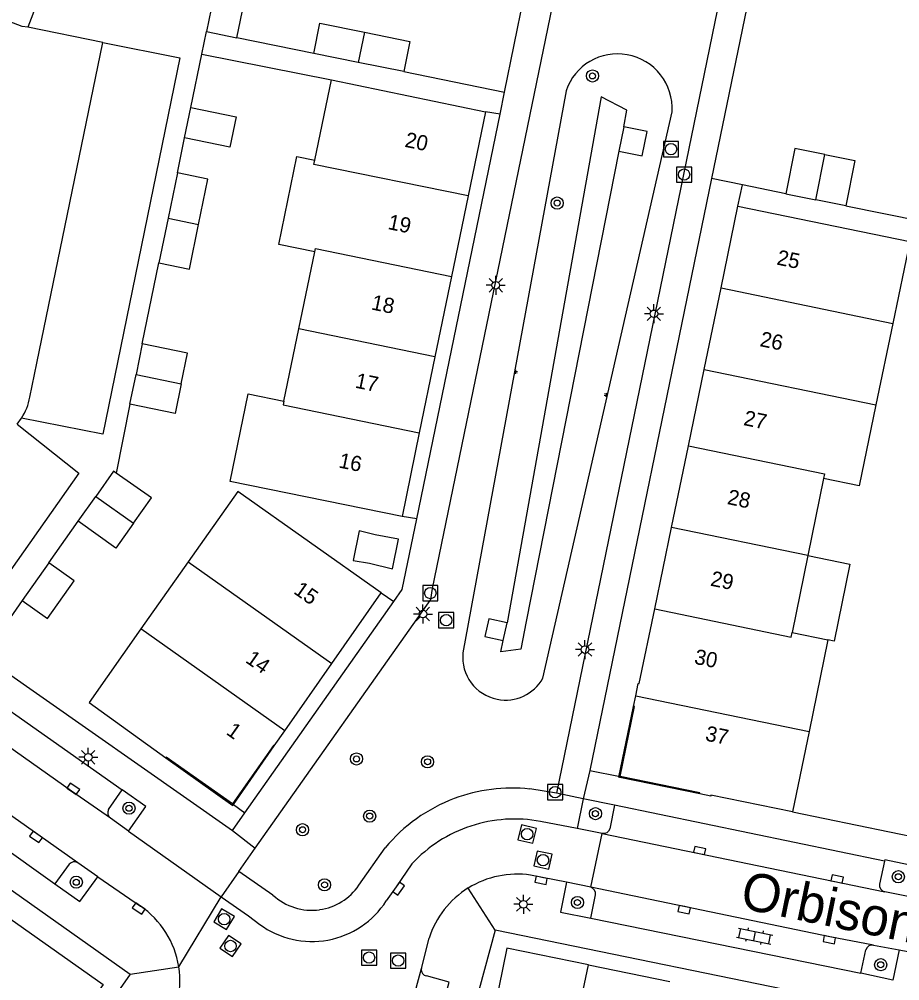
# Model space of a CAD drawing. Extents: x 132999 to 136000, y 398499 to 400501.
# Drawn here: x 134716.2 to 134774.1, y 398898.3 to 398961.6 of the extents above; entities that cross this region are included whole.
import ezdxf

# ---------------------------------------------------------------- set-up
doc = ezdxf.new("R2010")
doc.units = 0
for name, color, linetype in [('gg-afsc-erfafscheiding', 7, 'Continuous'), ('gg-afsc-muur', 7, 'Continuous'), ('gg-anno-huisnummerreeks BGT', 7, 'Continuous'), ('gg-anno-openbare ruimte label', 7, 'Continuous'), ('gg-bbg-bijgebouw', 7, 'Continuous'), ('gg-bbg-hoofdgebouw', 7, 'Continuous'), ('gg-bbg-lage trafo', 7, 'Continuous'), ('gg-bbg-luifel en loopbrug', 7, 'Continuous'), ('gg-bbg-onder overbouw', 7, 'Continuous'), ('gg-bbg-pand overbouw', 7, 'Continuous'), ('gg-bbg-tussenscheiding', 7, 'Continuous'), ('gg-knt-BGT kruinlijn', 7, 'Continuous'), ('gg-knt-bovenkant onderkant talud', 7, 'Continuous'), ('gg-knt-verharding', 7, 'Continuous'), ('gg-knt-verharding nz', 7, 'Continuous'), ('gg-kwrk-uitstroombak niveau min 01', 7, 'Continuous'), ('gt-grn-weggrens', 7, 'Continuous'), ('gt-symb-boom', 7, 'Continuous'), ('gt-symb-klinker verharding', 7, 'Continuous'), ('gt-symb-kolk', 7, 'Continuous'), ('gt-symb-lichtmast', 7, 'Continuous'), ('gt-symb-rioolschacht', 7, 'Continuous'), ('gt-symb-talud symbool', 7, 'Continuous')]:
    doc.layers.add(name, color=color, linetype=linetype)

# ---------------------------------------------------------------- blocks, each defined once
blk = doc.blocks.new('gt0-KOLK')
at = {"layer": 'gt-symb-kolk'}
blk.add_lwpolyline([(0, 0), (0.375, 0), (0.375, 0.4), (-0.375, 0.4), (-0.375, 0), (0, 0)], dxfattribs=at)
blk = doc.blocks.new('gt0-BOOM')
at = {"layer": 'gt-symb-boom'}
for radius in [0.4, 0.2]:
    blk.add_circle((0, 0), radius, dxfattribs=at)
blk = doc.blocks.new('gt0-RS')
at = {"layer": 'gt-symb-rioolschacht'}
blk.add_lwpolyline([(-0.5, -0.5), (0.5, -0.5), (0.5, 0.5), (-0.5, 0.5)], close=True, dxfattribs=at)
blk.add_circle((0, 0), 0.375, dxfattribs=at)
blk = doc.blocks.new('gt0-TALUD_1')
at = {"layer": 'gt-symb-talud symbool'}
for p, q in [((-1, -1), (-1, 0)), ((-0.5, -2), (-0.5, 0)), ((0, -1), (0, 0)), ((0.5, -2), (0.5, 0)), ((1, -1), (1, 0))]:
    blk.add_line(p, q, dxfattribs=at)
blk = doc.blocks.new('gt0-LMAST')
at = {"layer": 'gt-symb-lichtmast'}
for p, q in [((-0.182, 0.173), (-0.447, 0.438)), ((-0.005, 0.246), (-0.005, 0.621)), ((0.172, 0.173), (0.437, 0.438)), ((-0.255, -0.004), (-0.63, -0.004)), ((-0.182, -0.181), (-0.447, -0.446)), ((-0.005, -0.254), (-0.005, -0.629)), ((0.437, -0.446), (0.172, -0.181)), ((0.245, -0.004), (0.62, -0.004))]:
    blk.add_line(p, q, dxfattribs=at)
blk.add_circle((-0.005, -0.004), 0.25, dxfattribs=at)
blk = doc.blocks.new('gt0-KL1')
at = {"layer": 'gt-symb-klinker verharding'}
for p, q in [((-1.15, 0.3), (1.15, 0.3)), ((-1, -0.3), (-1, 0.3)), ((-0.5, 0.3), (-0.5, 0.45)), ((0, -0.3), (0, 0.3)), ((0.5, 0.3), (0.5, 0.45)), ((1, -0.3), (1, 0.3)), ((-1.15, -0.3), (1.15, -0.3)), ((-0.5, -0.45), (-0.5, -0.3)), ((0.5, -0.45), (0.5, -0.3))]:
    blk.add_line(p, q, dxfattribs=at)

msp = doc.modelspace()

# ---------------------------------------------------------------- linework, layer by layer
at = {"layer": 'gg-afsc-erfafscheiding'}
for p, q in [((134735.566, 398959.314), (134730.503, 398960.342)), ((134727.489, 398955.748), (134728.2, 398959.258)), ((134728.2, 398959.258), (134736.721, 398957.58)), ((134741.482, 398958.114), (134748.105, 398956.767)), ((134726.614, 398951.454), (134727.077, 398953.757)), ((134766.592, 398950.09), (134763.74, 398950.679)), ((134770.539, 398949.293), (134776.202, 398948.149)), ((134724.295, 398940.207), (134725.389, 398945.536)), ((134723.481, 398936.247), (134722.581, 398931.719)), ((134718.151, 398925.808), (134720.081, 398928.545))]:
    msp.add_line(p, q, dxfattribs=at)
at = {"layer": 'gg-afsc-muur'}
for p, q in [((134763.74, 398950.679), (134761.714, 398951.095)), ((134767.037, 398909.438), (134778.299, 398907.121))]:
    msp.add_line(p, q, dxfattribs=at)
at = {"layer": 'gg-bbg-bijgebouw'}
for p, q in [((134729.013, 398963.2), (134728.511, 398960.75)), ((134728.511, 398960.75), (134730.503, 398960.342)), ((134738.486, 398958.722), (134735.566, 398959.314)), ((134741.482, 398958.114), (134738.486, 398958.722)), ((134727.077, 398953.757), (134727.489, 398955.748)), ((134767.189, 398953.07), (134766.592, 398950.09)), ((134769.162, 398952.672), (134767.189, 398953.07)), ((134726.614, 398951.454), (134725.999, 398948.483)), ((134766.592, 398950.09), (134768.566, 398949.691)), ((134770.539, 398949.293), (134768.566, 398949.691)), ((134725.999, 398948.483), (134725.389, 398945.536)), ((134724.295, 398940.207), (134723.883, 398938.2)), ((134723.481, 398936.247), (134723.883, 398938.2)), ((134720.081, 398928.545), (134721.236, 398930.178)), ((134718.151, 398925.808), (134716.397, 398923.328))]:
    msp.add_line(p, q, dxfattribs=at)
for points in [[(134730.503, 398960.342), (134731.114, 398963.319), (134729.121, 398963.724), (134729.013, 398963.2)], [(134735.566, 398959.314), (134735.974, 398961.307), (134738.896, 398960.714)], [(134738.896, 398960.714), (134741.89, 398960.106), (134741.482, 398958.114)], [(134727.489, 398955.748), (134730.466, 398955.132), (134730.054, 398953.141), (134727.077, 398953.757)], [(134769.162, 398952.672), (134771.135, 398952.273), (134770.539, 398949.293)], [(134727.997, 398948.072), (134728.611, 398951.041), (134726.614, 398951.454)], [(134725.389, 398945.536), (134727.387, 398945.123), (134727.997, 398948.072)], [(134726.859, 398937.588), (134727.272, 398939.595), (134724.295, 398940.207)], [(134726.859, 398937.588), (134726.458, 398935.635), (134723.481, 398936.247)], [(134722.581, 398931.719), (134722.411, 398931.839), (134721.236, 398930.178)], [(134723.719, 398928.423), (134724.893, 398930.084), (134722.581, 398931.719)], [(134723.719, 398928.423), (134722.563, 398926.789), (134720.081, 398928.545)], [(134716.397, 398923.328), (134718.063, 398922.15), (134719.817, 398924.63), (134718.151, 398925.808)]]:
    msp.add_lwpolyline(points, dxfattribs=at)
at = {"layer": 'gg-bbg-hoofdgebouw'}
for p, q in [((134735.632, 398952.301), (134736.721, 398957.58)), ((134736.721, 398957.58), (134746.85, 398955.469)), ((134746.85, 398955.469), (134745.711, 398949.942)), ((134745.711, 398949.942), (134744.622, 398944.654)), ((134762.339, 398943.895), (134763.447, 398949.261)), ((134763.447, 398949.261), (134774.748, 398946.934)), ((134774.748, 398946.934), (134773.633, 398941.563)), ((134734.583, 398941.206), (134735.627, 398946.26)), ((134744.622, 398944.654), (134743.532, 398939.365)), ((134761.231, 398938.529), (134762.339, 398943.895)), ((134773.633, 398941.563), (134772.519, 398936.198)), ((134733.599, 398936.442), (134734.583, 398941.206)), ((134743.532, 398939.365), (134742.503, 398934.37)), ((134760.196, 398933.512), (134761.231, 398938.529)), ((134742.503, 398934.37), (134741.368, 398928.863)), ((134759.088, 398928.146), (134760.196, 398933.512)), ((134769.073, 398931.36), (134768.04, 398926.298)), ((134757.98, 398922.779), (134759.088, 398928.146)), ((134727.314, 398925.882), (134724.201, 398921.47)), ((134768.04, 398926.298), (134767.007, 398921.235)), ((134736.764, 398919.202), (134740.002, 398923.838)), ((134767.007, 398921.235), (134769.358, 398920.752)), ((134769.358, 398920.752), (134768.122, 398914.727)), ((134733.673, 398914.775), (134736.764, 398919.202)), ((134756.577, 398916.376), (134756.727, 398917.079)), ((134732.971, 398913.771), (134733.673, 398914.775)), ((134768.122, 398914.727), (134767.037, 398909.438)), ((134753.619, 398899.385), (134758.977, 398898.292))]:
    msp.add_line(p, q, dxfattribs=at)
for points in [[(134735.627, 398946.26), (134733.271, 398946.743), (134734.458, 398952.527), (134735.632, 398952.301)], [(134741.368, 398928.863), (134730.076, 398931.164), (134731.257, 398936.932), (134733.599, 398936.442)], [(134772.519, 398936.198), (134771.413, 398930.874), (134769.073, 398931.36)], [(134740.002, 398923.838), (134730.576, 398930.505), (134727.314, 398925.882)], [(134756.727, 398917.079), (134756.899, 398917.887), (134756.967, 398917.872), (134757.98, 398922.779)], [(134724.201, 398921.47), (134720.793, 398916.64), (134725.832, 398912.984)], [(134767.037, 398909.438), (134761.675, 398910.547), (134761.661, 398910.478), (134760.933, 398910.63)], [(134714.286, 398903.336), (134721.732, 398898.082), (134718.564, 398893.616)], [(134753.619, 398899.385), (134748.26, 398900.479), (134746.432, 398891.522), (134746.608, 398891.486)]]:
    msp.add_lwpolyline(points, dxfattribs=at)
at = {"layer": 'gg-bbg-lage trafo'}
msp.add_lwpolyline([(134738.149, 398925.959), (134739.227, 398925.786), (134740.732, 398925.424), (134741.137, 398927.377), (134739.611, 398927.653), (134738.554, 398927.908), (134738.149, 398925.959)], dxfattribs=at)
at = {"layer": 'gg-bbg-luifel en loopbrug'}
msp.add_lwpolyline([(134768.04, 398926.298), (134770.811, 398925.733), (134769.777, 398920.666), (134769.358, 398920.752)], dxfattribs=at)
at = {"layer": 'gg-bbg-onder overbouw'}
for points in [[(134755.71, 398911.766), (134756.645, 398916.361), (134756.577, 398916.376)], [(134732.971, 398913.771), (134732.914, 398913.811), (134730.219, 398909.963)], [(134730.219, 398909.963), (134725.872, 398913.038), (134725.832, 398912.984)], [(134760.933, 398910.63), (134760.947, 398910.699), (134755.71, 398911.766)]]:
    msp.add_lwpolyline(points, dxfattribs=at)
at = {"layer": 'gg-bbg-pand overbouw'}
for p, q in [((134730.281, 398909.919), (134732.971, 398913.771)), ((134760.933, 398910.63), (134755.696, 398911.697))]:
    msp.add_line(p, q, dxfattribs=at)
for points in [[(134755.696, 398911.697), (134755.613, 398911.714), (134756.577, 398916.376)], [(134725.832, 398912.984), (134730.241, 398909.861), (134730.281, 398909.919)]]:
    msp.add_lwpolyline(points, dxfattribs=at)
at = {"layer": 'gg-bbg-tussenscheiding'}
for p, q in [((134738.896, 398960.714), (134738.486, 398958.722)), ((134768.566, 398949.691), (134769.162, 398952.672)), ((134725.999, 398948.483), (134727.997, 398948.072)), ((134762.339, 398943.895), (134773.633, 398941.563)), ((134743.532, 398939.365), (134734.583, 398941.206)), ((134761.231, 398938.529), (134772.519, 398936.198)), ((134723.883, 398938.2), (134726.859, 398937.588)), ((134721.236, 398930.178), (134723.719, 398928.423)), ((134768.04, 398926.298), (134759.088, 398928.146)), ((134727.314, 398925.882), (134736.764, 398919.202)), ((134733.673, 398914.775), (134724.201, 398921.47)), ((134756.727, 398917.079), (134768.122, 398914.727)), ((134751.789, 398890.429), (134753.619, 398899.385))]:
    msp.add_line(p, q, dxfattribs=at)
for points in [[(134745.711, 398949.942), (134735.574, 398952.017), (134735.632, 398952.301)], [(134735.627, 398946.26), (134735.675, 398946.493), (134744.622, 398944.654)], [(134733.599, 398936.442), (134733.552, 398936.212), (134742.503, 398934.37)], [(134760.196, 398933.512), (134769.135, 398931.666), (134769.073, 398931.36)], [(134757.98, 398922.779), (134766.945, 398920.929), (134767.007, 398921.235)]]:
    msp.add_lwpolyline(points, dxfattribs=at)
at = {"layer": 'gg-knt-BGT kruinlijn'}
for p, q in [((134752.149, 398956.856), (134745.369, 398919.887)), ((134750.63, 398918.227), (134759.115, 398955.471))]:
    msp.add_line(p, q, dxfattribs=at)
for centre, radius, start, end in [((134755.54, 398955.701), 3.582, 79.84955, 161.18981), ((134755.54, 398955.7), 3.583, 356.32999, 79.8496), ((134748.174, 398919.61), 2.819, 174.36244, 258.78441), ((134748.174, 398919.61), 2.819, 258.79875, 330.61115)]:
    msp.add_arc(centre, radius, start, end, dxfattribs=at)
at = {"layer": 'gg-knt-bovenkant onderkant talud'}
for points in [[(134755.939, 398954.486), (134756.145, 398955.58), (134754.452, 398956.462), (134748.281, 398921.871)], [(134755.614, 398952.883), (134749.538, 398921.961), (134749.181, 398920.146), (134747.869, 398919.968), (134748.024, 398920.711)]]:
    msp.add_lwpolyline(points, dxfattribs=at)
at = {"layer": 'gg-knt-verharding'}
for p, q in [((134748.105, 398956.767), (134752.427, 398978.008)), ((134766.657, 398975.16), (134761.714, 398951.095)), ((134764.659, 398974.727), (134751.529, 398910.667)), ((134728.2, 398959.258), (134728.511, 398960.75)), ((134747.812, 398955.322), (134748.105, 398956.767)), ((134747.812, 398955.322), (134746.85, 398955.469)), ((134742.342, 398928.701), (134747.812, 398955.322)), ((134761.714, 398951.095), (134753.716, 398912.158)), ((134742.342, 398928.701), (134741.368, 398928.863)), ((134740.002, 398923.838), (134740.834, 398923.27)), ((134716.397, 398923.328), (134713.849, 398919.69)), ((134731.036, 398909.385), (134740.834, 398923.27)), ((134713.849, 398919.69), (134730.217, 398908.224)), ((134704.18, 398914.891), (134718.556, 398904.708)), ((134753.716, 398912.158), (134755.71, 398911.766)), ((134722.074, 398909.591), (134722.97, 398910.882)), ((134751.529, 398910.667), (134749.759, 398910.943)), ((134707.155, 398910.329), (134723.496, 398898.766)), ((134753.278, 398910.305), (134752.881, 398908.34)), ((134755.334, 398909.879), (134753.278, 398910.305)), ((134773.093, 398906.204), (134755.334, 398909.879)), ((134730.217, 398908.224), (134731.036, 398909.385)), ((134723.387, 398908.171), (134722.202, 398909.016)), ((134752.881, 398908.34), (134750.478, 398908.809)), ((134723.387, 398908.171), (134729.479, 398903.86)), ((134754.515, 398908.022), (134752.881, 398908.34)), ((134730.649, 398905.519), (134731.725, 398907.045)), ((134738.532, 398904.61), (134740.263, 398907.08)), ((134721.363, 398905.157), (134720.058, 398906.085)), ((134719.496, 398905.99), (134718.556, 398904.708)), ((134732.885, 398903.969), (134730.649, 398905.519)), ((134721.363, 398905.157), (134724.17, 398903.248)), ((134752.182, 398904.822), (134749.822, 398905.276)), ((134753.773, 398904.483), (134752.182, 398904.822)), ((134753.782, 398902.452), (134754.087, 398903.978)), ((134774.648, 398903.869), (134773.096, 398904.176)), ((134753.782, 398902.452), (134771.524, 398898.823)), ((134785.971, 398893.782), (134747.482, 398901.664)), ((134742.646, 398899.136), (134743.142, 398901.142)), ((134772.349, 398900.679), (134774.053, 398900.377)), ((134771.524, 398898.823), (134771.862, 398900.372)), ((134774.053, 398900.377), (134776.656, 398899.836)), ((134723.496, 398898.766), (134699.564, 398864.86))]:
    msp.add_line(p, q, dxfattribs=at)
for points in [[(134731.725, 398907.045), (134743.253, 398923.393), (134743.37, 398924.116), (134754.239, 398976.917)], [(134740.834, 398923.27), (134741.386, 398924.051), (134742.342, 398928.701)], [(134707.68, 398919.725), (134708.606, 398921.004), (134722.97, 398910.882)], [(134723.387, 398908.171), (134724.522, 398909.797), (134722.97, 398910.882)], [(134755.334, 398909.879), (134755.028, 398908.315), (134754.946, 398908.169), (134754.82, 398908.069), (134754.673, 398908.017), (134754.515, 398908.022)], [(134773.093, 398906.204), (134772.754, 398904.681), (134772.765, 398904.508), (134772.837, 398904.354), (134772.949, 398904.244), (134773.096, 398904.176)], [(134774.648, 398903.869), (134775.081, 398905.874), (134773.112, 398906.276), (134773.093, 398906.204)], [(134742.012, 398906.011), (134740.985, 398904.505), (134740.331, 398903.584)], [(134718.556, 398904.708), (134720.188, 398903.542), (134721.363, 398905.157)], [(134752.182, 398904.822), (134751.794, 398902.848), (134753.782, 398902.452)], [(134729.479, 398903.86), (134731.268, 398902.594), (134732.014, 398902.041)], [(134747.482, 398901.664), (134742.707, 398884.044), (134743.537, 398883.825)], [(134774.053, 398900.377), (134773.622, 398898.372), (134771.524, 398898.823)], [(134738.072, 398880.713), (134739.606, 398880.302), (134744.461, 398898.249), (134742.975, 398898.652)]]:
    msp.add_lwpolyline(points, dxfattribs=at)
for centre, radius, start, end in [((134748.613, 398900.165), 10.838, 83.92934, 110.59648), ((134748.617, 398900.151), 10.853, 110.58807, 140.32465), ((134722.456, 398909.374), 0.439, 150.41654, 234.68328), ((134748.773, 398899.754), 9.214, 79.33422, 108.22429), ((134748.78, 398899.751), 9.22, 108.26444, 137.23438), ((134719.83, 398905.725), 0.427, 57.67591, 141.51315), ((134748.926, 398899.261), 6.081, 81.52457, 121.75612), ((134735.434, 398906.722), 3.75, 277.91382, 325.72119), ((134748.924, 398899.262), 6.08, 121.74427, 161.98436), ((134753.642, 398904.051), 0.451, 350.66676, 73.07846), ((134735.431, 398906.72), 3.749, 227.22298, 277.96043), ((134735.45, 398906.708), 5.795, 280.41007, 327.3829), ((134720.786, 398898.314), 5.983, 9.04289, 55.55912), ((134735.449, 398906.705), 5.792, 233.6254, 280.4227), ((134772.275, 398900.257), 0.428, 80.00299, 164.45086), ((134720.786, 398898.314), 5.984, 322.53452, 9.04004), ((134743.027, 398899.041), 0.392, 165.95812, 262.45385)]:
    msp.add_arc(centre, radius, start, end, dxfattribs=at)
at = {"layer": 'gg-knt-verharding nz'}
for p, q in [((134721.693, 398960.022), (134716.766, 398961.028)), ((134716.06, 398934.925), (134716.355, 398935.326)), ((134754.515, 398908.022), (134773.096, 398904.176)), ((134740.372, 398890.774), (134742.646, 398899.136))]:
    msp.add_line(p, q, dxfattribs=at)
for points in [[(134690.686, 398971.005), (134692.585, 398975.91), (134718.616, 398965.868), (134716.766, 398961.028)], [(134716.766, 398961.028), (134716.393, 398961.09), (134690.686, 398971.005)], [(134721.693, 398960.022), (134726.755, 398959.016), (134721.692, 398934.265), (134716.355, 398935.326)], [(134716.904, 398936.71), (134717.352, 398938.954), (134721.693, 398960.022)], [(134716.06, 398934.925), (134720.125, 398931.704), (134714.22, 398923.368), (134710.02, 398926.339)], [(134722.202, 398909.016), (134719.643, 398910.791), (134709.628, 398917.87), (134707.14, 398919.609)], [(134720.058, 398906.085), (134707.594, 398914.9), (134705.007, 398916.763)], [(134772.349, 398900.679), (134769.493, 398901.23), (134753.773, 398904.483)]]:
    msp.add_lwpolyline(points, dxfattribs=at)
msp.add_arc((134713.055, 398937.436), 3.917, 327.40592, 349.31997, dxfattribs=at)
at = {"layer": 'gg-kwrk-uitstroombak niveau min 01'}
for p, q in [((134755.939, 398954.486), (134755.614, 398952.883)), ((134748.024, 398920.711), (134748.281, 398921.871))]:
    msp.add_line(p, q, dxfattribs=at)
for points in [[(134755.614, 398952.883), (134757.163, 398952.569), (134757.488, 398954.172), (134755.939, 398954.486)], [(134748.281, 398921.871), (134747.07, 398922.139), (134746.813, 398920.979), (134748.024, 398920.711)]]:
    msp.add_lwpolyline(points, dxfattribs=at)
at = {"layer": 'gt-grn-weggrens'}
for p, q in [((134763.447, 398949.261), (134763.74, 398950.679)), ((134753.716, 398912.158), (134753.278, 398910.305)), ((134753.278, 398910.305), (134751.529, 398910.667)), ((134730.219, 398909.963), (134730.281, 398909.919)), ((134730.281, 398909.919), (134731.036, 398909.385)), ((134730.217, 398908.224), (134731.725, 398907.045)), ((134753.773, 398904.483), (134754.515, 398908.022)), ((134730.649, 398905.519), (134729.479, 398903.86)), ((134747.482, 398901.664), (134745.725, 398904.432)), ((134726.695, 398899.254), (134729.479, 398903.86)), ((134723.496, 398898.766), (134726.695, 398899.254))]:
    msp.add_line(p, q, dxfattribs=at)

# ---------------------------------------------------------------- block references
at = {"layer": 'gt-symb-boom'}
for p in [(134753.887, 398957.831), (134751.566, 398949.471), (134738.376, 398912.919), (134743.046, 398912.73), (134739.239, 398909.161), (134734.827, 398908.264), (134736.274, 398904.64), (134752.899, 398903.479), (134772.833, 398899.387)]:
    msp.add_blockref('gt0-BOOM', p, dxfattribs=at)
for p, rotation in [((134723.422, 398909.679), -114.47133802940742), ((134754.082, 398909.321), -114.47133802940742), ((134773.994, 398905.173), -114.47133802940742), ((134719.955, 398904.811), -114.4713380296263)]:
    msp.add_blockref('gt0-BOOM', p, dxfattribs=dict(at, rotation=rotation))
at = {"layer": 'gt-symb-klinker verharding', "rotation": -11.71452521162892}
msp.add_blockref('gt0-KL1', (134764.552, 398901.269), dxfattribs=at)
at = {"layer": 'gt-symb-kolk'}
for p, rotation in [((134719.643, 398910.791), -34.74874151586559), ((134717.42, 398907.958), 144.6199185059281), ((134760.893, 398906.702), -11.7435994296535), ((134750.552, 398905.126), 168.37194555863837), ((134769.93, 398904.832), -11.7435994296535), ((134740.985, 398904.505), -125.380081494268), ((134724.17, 398903.248), 145.78616644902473), ((134759.953, 398903.208), 168.28964775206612), ((134769.493, 398901.23), 169.07149563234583)]:
    msp.add_blockref('gt0-KOLK', p, dxfattribs=dict(at, rotation=rotation))
at = {"layer": 'gt-symb-lichtmast'}
for p in [(134747.537, 398944.068), (134757.93, 398942.194), (134742.746, 398922.452), (134753.398, 398920.116), (134720.748, 398913.032), (134749.349, 398903.363)]:
    msp.add_blockref('gt0-LMAST', p, dxfattribs=at)
at = {"layer": 'gt-symb-rioolschacht'}
for p in [(134759.047, 398953.021), (134759.908, 398951.342), (134743.23, 398923.826), (134744.273, 398922.039), (134751.429, 398910.736), (134739.201, 398899.854), (134741.116, 398899.658)]:
    msp.add_blockref('gt0-RS', p, dxfattribs=at)
for p, rotation in [((134749.594, 398907.974), -103.65456432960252), ((134750.637, 398906.266), 77.57272147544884), ((134729.675, 398902.383), -121.45366502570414), ((134730.09, 398900.616), -123.91835418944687)]:
    msp.add_blockref('gt0-RS', p, dxfattribs=dict(at, rotation=rotation))
at = {"layer": 'gt-symb-talud symbool'}
for p, xscale, yscale, rotation in [((134748.759, 398938.372), 0.0996393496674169, 0.09963934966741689, 79.5922886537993), ((134754.873, 398936.849), 0.10043903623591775, 0.10043903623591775, -102.652556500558)]:
    msp.add_blockref('gt0-TALUD_1', p, dxfattribs=dict(at, xscale=xscale, yscale=yscale, rotation=rotation))

# ---------------------------------------------------------------- texts
at = {"layer": 'gg-anno-huisnummerreeks BGT'}
for s, rotation, p in [('20', 348.4, (134741.501, 398953.179)), ('19', 348.4, (134740.387, 398947.771)), ('25', 348.3, (134765.948, 398945.437)), ('18', 348.4, (134739.297, 398942.483)), ('26', 348.3, (134764.84, 398940.071)), ('17', 348.4, (134738.238, 398937.341)), ('27', 348.3, (134763.769, 398934.88)), ('16', 348.4, (134737.156, 398932.09)), ('28', 348.3, (134762.697, 398929.688)), ('29', 348.3, (134761.589, 398924.322)), ('15', 325.1, (134734.181, 398923.845)), ('30', 348.3, (134760.529, 398919.185)), ('14', 325.1, (134731.016, 398919.313)), ('1', 324.7, (134729.75, 398914.582)), ('37', 348.2, (134761.252, 398914.14))]:
    msp.add_text(s, height=1, rotation=rotation, dxfattribs=at).set_placement(p)
at = {"layer": 'gg-anno-openbare ruimte label'}
msp.add_text('Orbisonstraat', height=2.5, rotation=348.4, dxfattribs=at).set_placement((134763.51, 398903.128))

doc.saveas('drawing.dxf')
